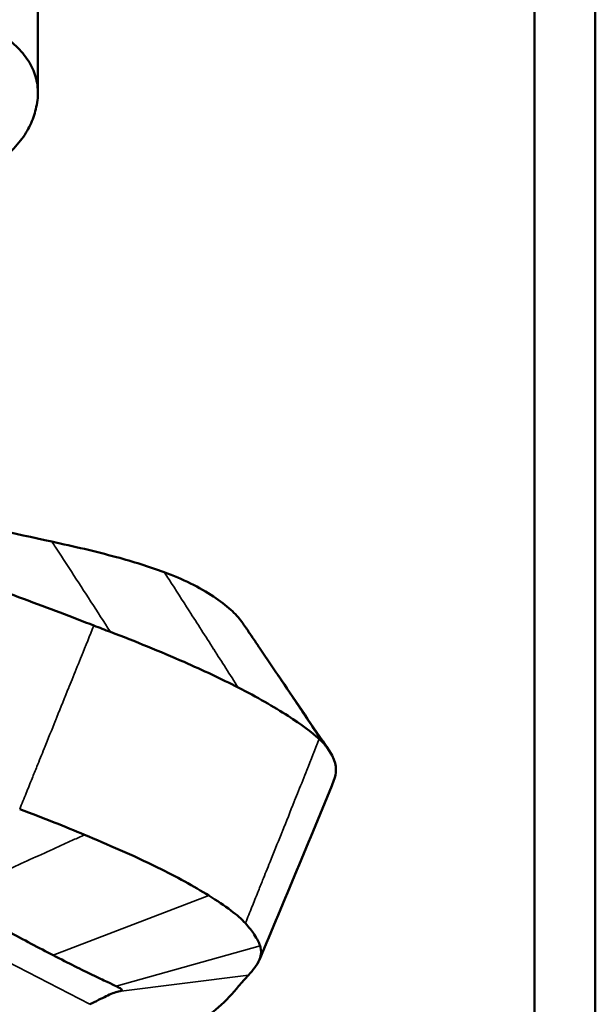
# Model space of a CAD drawing. Header units: millimetres. Extents: x 0 to 2100, y 0 to 1485.
# Tile 332 of 656: x 1644 to 1658, y 944 to 967. Entities that reach past the tile are written whole.
import ezdxf

# ---------------------------------------------------------------- set-up
doc = ezdxf.new("R2010")
doc.units = ezdxf.units.MM
doc.header["$LTSCALE"] = 5
doc.layers.add('Sichtbar (ISO)', color=7, linetype='Continuous', lineweight=50)
doc.layers.add('Sichtbar schmal (ISO)', color=7, linetype='Continuous', lineweight=35)

msp = doc.modelspace()

# ---------------------------------------------------------------- linework, layer by layer
at = {"layer": 'Sichtbar (ISO)'}
for p, q in [((1657.5151, 984.3456), (1657.5151, 928.9464)), ((1656.1009, 983.5291), (1656.1009, 928.1299)), ((1644.5461, 965.6826), (1644.5461, 970.2396))]:
    msp.add_line(p, q, dxfattribs=at)
for centre, major_axis, ratio, start_param, end_param in [((1639.8374, 965.0559), (4, 0), 0.5773503, 5.7326651, 7.0685844), ((1639.079, 966.7638), (5.4026, -1.5156), 0.6167986, 6.2013888, 6.3161338), ((1645.7374, 950.3857), (5.689, -0.3877), 0.3091333, 0.3274679, 0.367324)]:
    msp.add_ellipse(centre, major_axis=major_axis, ratio=ratio, start_param=start_param, end_param=end_param, dxfattribs=at)
for points, knots in [([(1644.5095, 965.3588), (1644.5404, 965.4968), (1644.5517, 965.6338), (1644.5434, 965.7681), (1644.5351, 965.9023), (1644.5072, 966.0337), (1644.46, 966.1604), (1644.4127, 966.287), (1644.3462, 966.409), (1644.2613, 966.5244), (1644.1764, 966.6398), (1644.0732, 966.7487), (1643.9529, 966.8495), (1643.8326, 966.9502), (1643.6954, 967.0427), (1643.5431, 967.1255), (1643.3909, 967.2084), (1643.2236, 967.2815), (1643.0438, 967.3437)], [0, 0, 0, 0, 0.1666667, 0.1666667, 0.1666667, 0.3333333, 0.3333333, 0.3333333, 0.5, 0.5, 0.5, 0.6666667, 0.6666667, 0.6666667, 0.8333333, 0.8333333, 0.8333333, 1, 1, 1, 1]), ([(1643.2464, 963.7766), (1643.3026, 963.8148), (1643.3573, 963.8533), (1643.4104, 963.8922), (1643.5717, 964.0103), (1643.7177, 964.1315), (1643.8459, 964.2538), (1643.9741, 964.376), (1644.0844, 964.4992), (1644.1751, 964.6211), (1644.2658, 964.7431), (1644.3369, 964.8639), (1644.3872, 964.981)], [0.16773534, 0.16773534, 0.16773534, 0.16773534, 0.25, 0.25, 0.25, 0.5, 0.5, 0.5, 0.75, 0.75, 0.75, 1, 1, 1, 1]), ([(1639.5599, 956.5027), (1640.4266, 956.2709), (1641.2746, 956.0608), (1643.0963, 955.6351), (1643.9827, 955.4391), (1644.8725, 955.2449)], [0.00022485, 0.00022485, 0.00022485, 0.00022485, 0.26994523, 0.26994523, 0.5269069, 0.5269069, 0.5269069, 0.5269069]), ([(1645.8474, 953.2928), (1645.5966, 953.39), (1645.3344, 953.4904), (1645.0613, 953.5938), (1644.7882, 953.6972), (1644.5041, 953.8037), (1644.2079, 953.9138), (1643.9116, 954.0239), (1643.6032, 954.1377), (1643.2815, 954.2559), (1642.9597, 954.374), (1642.6247, 954.4965), (1642.2762, 954.6239), (1641.9278, 954.7513), (1641.566, 954.8834), (1641.1878, 955.0222), (1640.8097, 955.1609), (1640.4153, 955.3061), (1640.0061, 955.4581)], [0, 0, 0, 0, 0.1666667, 0.1666667, 0.1666667, 0.3333333, 0.3333333, 0.3333333, 0.5, 0.5, 0.5, 0.6666667, 0.6666667, 0.6666667, 0.8333333, 0.8333333, 0.8333333, 1, 1, 1, 1]), ([(1644.8725, 955.2449), (1645.3765, 955.1349), (1645.8827, 955.0194), (1646.7561, 954.7812), (1647.1265, 954.6669), (1647.4834, 954.5353)], [-0.27257286, -0.27257286, -0.27257286, -0.27257286, -0.11792904, -0.11792904, -0.00000092, -0.00000092, -0.00000092, -0.00000092]), ([(1647.4834, 954.5353), (1647.6986, 954.456), (1647.905, 954.3677), (1648.2908, 954.1775), (1648.4708, 954.0752), (1648.7828, 953.8693), (1648.9175, 953.7662), (1649.134, 953.5688), (1649.22, 953.4754), (1649.2881, 953.3823)], [-0.27412264, -0.27412264, -0.27412264, -0.27412264, -0.20303537, -0.20303537, -0.1319324, -0.1319324, -0.06611173, -0.06611173, -0.00826247, -0.00826247, -0.00826247, -0.00826247]), ([(1646.2328, 953.1447), (1646.17, 953.1686), (1646.1065, 953.1929), (1646.0422, 953.2176), (1645.978, 953.2423), (1645.913, 953.2673), (1645.8474, 953.2928)], [0, 0, 0, 0, 0.5, 0.5, 0.5, 1, 1, 1, 1]), ([(1649.3781, 953.2551), (1649.3919, 953.2349), (1649.4058, 953.2144), (1649.4402, 953.1634), (1649.4596, 953.1343), (1649.4979, 953.0774), (1649.5165, 953.0497), (1649.5909, 952.939), (1649.6469, 952.8559), (1649.8713, 952.5228), (1650.0412, 952.2717), (1650.5751, 951.4837), (1650.9441, 950.9433), (1651.3182, 950.3943)], [0, 0, 0, 0, 0.00734555, 0.00734555, 0.01869917, 0.01869917, 0.02939877, 0.02939877, 0.06149795, 0.06149795, 0.1578064, 0.1578064, 0.36255627, 0.36255627, 0.36255627, 0.36255627]), ([(1649.2041, 951.8521), (1649.0062, 951.9531), (1648.8027, 952.0523), (1648.381, 952.2509), (1648.1657, 952.3487), (1647.391, 952.6896), (1646.8115, 952.9248), (1646.2328, 953.1447)], [0.000001, 0.000001, 0.000001, 0.000001, 0.07357727, 0.07357727, 0.14673073, 0.14673073, 0.33243834, 0.33243834, 0.33243834, 0.33243834]), ([(1651.09, 950.6554), (1650.9214, 950.8109), (1650.6742, 950.9929), (1650.0363, 951.4026), (1649.6387, 951.6303), (1649.2041, 951.8521)], [0.000001, 0.000001, 0.000001, 0.000001, 0.14934032, 0.14934032, 0.31101407, 0.31101407, 0.31101407, 0.31101407]), ([(1651.4351, 949.6933), (1651.4569, 949.7473), (1651.472, 949.805), (1651.4942, 950.0406), (1651.4477, 950.287), (1651.1627, 950.5843)], [0.32008506, 0.32008506, 0.32008506, 0.32008506, 0.40543598, 0.40543598, 0.63662741, 0.63662741, 0.63662741, 0.63662741]), ([(1645.6314, 948.424), (1645.4115, 948.5175), (1645.175, 948.6141), (1644.9229, 948.7134), (1644.6709, 948.8126), (1644.4033, 948.9146), (1644.1224, 949.0188)], [0, 0, 0, 0, 0.5, 0.5, 0.5, 1, 1, 1, 1]), ([(1648.5243, 947.0096), (1648.1793, 947.2263), (1647.7698, 947.4486), (1646.745, 947.9525), (1646.1572, 948.2006), (1645.6314, 948.424)], [-0.3014914, -0.3014914, -0.3014914, -0.3014914, -0.17234441, -0.17234441, -0.000001, -0.000001, -0.000001, -0.000001]), ([(1642.4128, 946.9616), (1642.889, 946.7014), (1643.3751, 946.4345), (1644.2143, 945.9817), (1644.5704, 945.7925), (1644.9038, 945.62)], [-0.29063474, -0.29063474, -0.29063474, -0.29063474, -0.1277008, -0.1277008, -0.00000098, -0.00000098, -0.00000098, -0.00000098]), ([(1649.3738, 946.3652), (1649.2874, 946.4625), (1649.1728, 946.5623), (1648.8871, 946.7763), (1648.7147, 946.8901), (1648.5243, 947.0096)], [-0.16994663, -0.16994663, -0.16994663, -0.16994663, -0.08751705, -0.08751705, -0.000001, -0.000001, -0.000001, -0.000001]), ([(1649.7157, 945.8429), (1649.69, 945.9163), (1649.647, 946.003), (1649.527, 946.1822), (1649.4585, 946.2697), (1649.3738, 946.3652)], [0.00000238, 0.00000238, 0.00000238, 0.00000238, 0.09976938, 0.09976938, 0.18058282, 0.18058282, 0.18058282, 0.18058282]), ([(1649.4462, 945.159), (1649.5494, 945.2733), (1649.6486, 945.3924), (1649.7428, 945.6214), (1649.7555, 945.7289), (1649.7157, 945.8429)], [-0.35017295, -0.35017295, -0.35017295, -0.35017295, -0.1548659, -0.1548659, -0.00000238, -0.00000238, -0.00000238, -0.00000238]), ([(1644.9038, 945.62), (1645.082, 945.5277), (1645.2482, 945.4434), (1645.5519, 945.2918), (1645.6884, 945.225), (1645.9472, 945.0999), (1646.064, 945.0444), (1646.2517, 944.9556), (1646.3227, 944.9222), (1646.3691, 944.8996)], [-0.29209315, -0.29209315, -0.29209315, -0.29209315, -0.22377884, -0.22377884, -0.155943, -0.155943, -0.07801026, -0.07801026, -0.00001213, -0.00001213, -0.00001213, -0.00001213]), ([(1649.2171, 944.9008), (1649.2512, 944.9439), (1649.2899, 944.9878), (1649.3682, 945.0739), (1649.4074, 945.116), (1649.4462, 945.159)], [-0.15202157, -0.15202157, -0.15202157, -0.15202157, -0.07345975, -0.07345975, -0.00000236, -0.00000236, -0.00000236, -0.00000236]), ([(1646.4225, 944.7778), (1646.3392, 944.7607), (1646.2435, 944.7211), (1646.0259, 944.6164), (1645.9003, 944.5493), (1645.7513, 944.4803)], [0.00002919, 0.00002919, 0.00002919, 0.00002919, 0.24201777, 0.24201777, 0.48443032, 0.48443032, 0.48443032, 0.48443032]), ([(1646.3691, 944.8996), (1646.4455, 944.8623), (1646.4849, 944.8385), (1646.5106, 944.7999), (1646.4798, 944.7896), (1646.4225, 944.7778)], [0.00001275, 0.00001275, 0.00001275, 0.00001275, 0.1282621, 0.1282621, 0.29197611, 0.29197611, 0.29197611, 0.29197611]), ([(1648.2578, 944.0471), (1648.4361, 944.1624), (1648.5982, 944.284), (1648.9261, 944.5672), (1649.0842, 944.7325), (1649.2171, 944.9008)], [0.00000131, 0.00000131, 0.00000131, 0.00000131, 0.2449352, 0.2449352, 0.54965963, 0.54965963, 0.54965963, 0.54965963]), ([(1644.6523, 944.205), (1644.4435, 944.2008), (1644.1759, 944.2216), (1643.7266, 944.303), (1643.5277, 944.3426), (1643.0143, 944.4759), (1642.7836, 944.5425), (1642.5495, 944.6154)], [-0.4617623, -0.4617623, -0.4617623, -0.4617623, -0.18067563, -0.18067563, -0.07707263, -0.07707263, -0.00011335, -0.00011335, -0.00011335, -0.00011335])]:
    msp.add_open_spline(points, degree=3, knots=knots, dxfattribs=at)
for points in [[(1649.2881, 953.3823), (1649.3185, 953.3408), (1649.3487, 953.298), (1649.3781, 953.2551)], [(1651.4346, 949.6926), (1650.8651, 948.2861), (1650.2755, 946.9049), (1649.7005, 945.5184)]]:
    msp.add_open_spline(points, degree=3, dxfattribs=at)
at = {"layer": 'Sichtbar schmal (ISO)'}
for p, q in [((1645.7513, 944.4803), (1629.8654, 952.7211)), ((1644.9038, 945.62), (1648.5243, 947.0096)), ((1646.3691, 944.8995), (1649.7157, 945.8429)), ((1646.4229, 944.7779), (1649.4462, 945.159))]:
    msp.add_line(p, q, dxfattribs=at)
for points, knots in [([(1644.8723, 955.244), (1644.9022, 955.2023), (1644.9288, 955.1606), (1644.9555, 955.119), (1645.0784, 954.9275), (1645.2032, 954.7373), (1645.3269, 954.5466), (1645.4778, 954.314), (1645.6285, 954.0813), (1645.7793, 953.8483), (1645.9305, 953.6145), (1646.0817, 953.3805), (1646.2328, 953.1447)], [0, 0, 0, 0, 0.059414, 0.059414, 0.059414, 0.3326822, 0.3326822, 0.3326822, 0.6657617, 0.6657617, 0.6657617, 1, 1, 1, 1]), ([(1647.4834, 954.5353), (1647.4857, 954.5321), (1647.5265, 954.4745), (1647.7186, 954.1747), (1647.9095, 953.8775), (1648.2558, 953.3378), (1648.4466, 953.0399), (1648.8257, 952.4471), (1649.0155, 952.1499), (1649.2041, 951.8521)], [0.00000042, 0.00000042, 0.00000042, 0.00000042, 0.00354985, 0.06287138, 0.33546522, 0.33674622, 0.66772279, 0.66902924, 1, 1, 1, 1]), ([(1644.1224, 949.0188), (1644.1727, 949.1433), (1644.269, 949.382), (1644.4027, 949.7135), (1644.5424, 950.0598), (1644.6382, 950.2971), (1644.7821, 950.6537), (1644.88, 950.8966), (1645.0687, 951.3642), (1645.1748, 951.6271), (1645.3009, 951.9396), (1645.3997, 952.1842), (1645.591, 952.6581), (1645.7519, 953.0565), (1645.8474, 953.2928)], [0, 0, 0, 0, 0.0874153, 0.1675948, 0.2326915, 0.330374, 0.3341623, 0.4828844, 0.5007356, 0.6622345, 0.6673, 0.7200831, 0.8338536, 1, 1, 1, 1]), ([(1649.3781, 953.2551), (1649.3966, 953.2281), (1649.584, 952.9481), (1649.7724, 952.6674), (1650.1485, 952.1062), (1650.3556, 951.7965), (1650.7622, 951.1877), (1650.9633, 950.8861), (1651.1627, 950.5843)], [0.03109297, 0.03109297, 0.03109297, 0.03109297, 0.06015968, 0.33583122, 0.33712668, 0.67184013, 0.67316132, 1, 1, 1, 1]), ([(1649.3738, 946.3652), (1649.3754, 946.3692), (1649.377, 946.3733), (1649.3786, 946.3773), (1649.4277, 946.5002), (1649.4769, 946.6231), (1649.5261, 946.7459), (1649.5717, 946.86), (1649.6175, 946.974), (1649.6632, 947.088), (1649.7004, 947.1806), (1649.7376, 947.2732), (1649.7748, 947.3658), (1649.8306, 947.5047), (1649.8864, 947.6436), (1649.9423, 947.7825), (1649.9445, 947.7878), (1649.9466, 947.7932), (1649.9488, 947.7986), (1650.0338, 948.0101), (1650.119, 948.2215), (1650.2041, 948.433), (1650.2143, 948.4583), (1650.2245, 948.4837), (1650.2347, 948.5091), (1650.3271, 948.7387), (1650.4194, 948.9684), (1650.5115, 949.1981), (1650.5144, 949.2053), (1650.5173, 949.2125), (1650.5201, 949.2197), (1650.5502, 949.2947), (1650.5803, 949.3698), (1650.6104, 949.4449), (1650.6751, 949.6068), (1650.7397, 949.7686), (1650.8041, 949.9306), (1650.8983, 950.1676), (1650.992, 950.4048), (1651.0848, 950.6422), (1651.0865, 950.6466), (1651.0883, 950.651), (1651.09, 950.6554)], [0, 0, 0, 0, 0.0028136, 0.0028136, 0.0028136, 0.088737, 0.088737, 0.088737, 0.1684973, 0.1684973, 0.1684973, 0.2332536, 0.2332536, 0.2332536, 0.3304253, 0.3304253, 0.3304253, 0.3341938, 0.3341938, 0.3341938, 0.4821382, 0.4821382, 0.4821382, 0.4998961, 0.4998961, 0.4998961, 0.6605505, 0.6605505, 0.6605505, 0.6655895, 0.6655895, 0.6655895, 0.7180967, 0.7180967, 0.7180967, 0.8312722, 0.8312722, 0.8312722, 0.9969307, 0.9969307, 0.9969307, 1, 1, 1, 1]), ([(1642.4128, 946.9616), (1642.7728, 947.1249), (1643.1314, 947.2879), (1643.8473, 947.6134), (1644.2052, 947.776), (1644.7414, 948.0197), (1645.0097, 948.1416), (1645.3659, 948.3034), (1645.5434, 948.384), (1645.6314, 948.424)], [0.00000944, 0.00000944, 0.00000944, 0.00000944, 0.33408799, 0.33439971, 0.6676522, 0.66779979, 0.83446117, 0.91787292, 1, 1, 1, 1])]:
    msp.add_open_spline(points, degree=3, knots=knots, dxfattribs=at)

doc.saveas('drawing.dxf')
